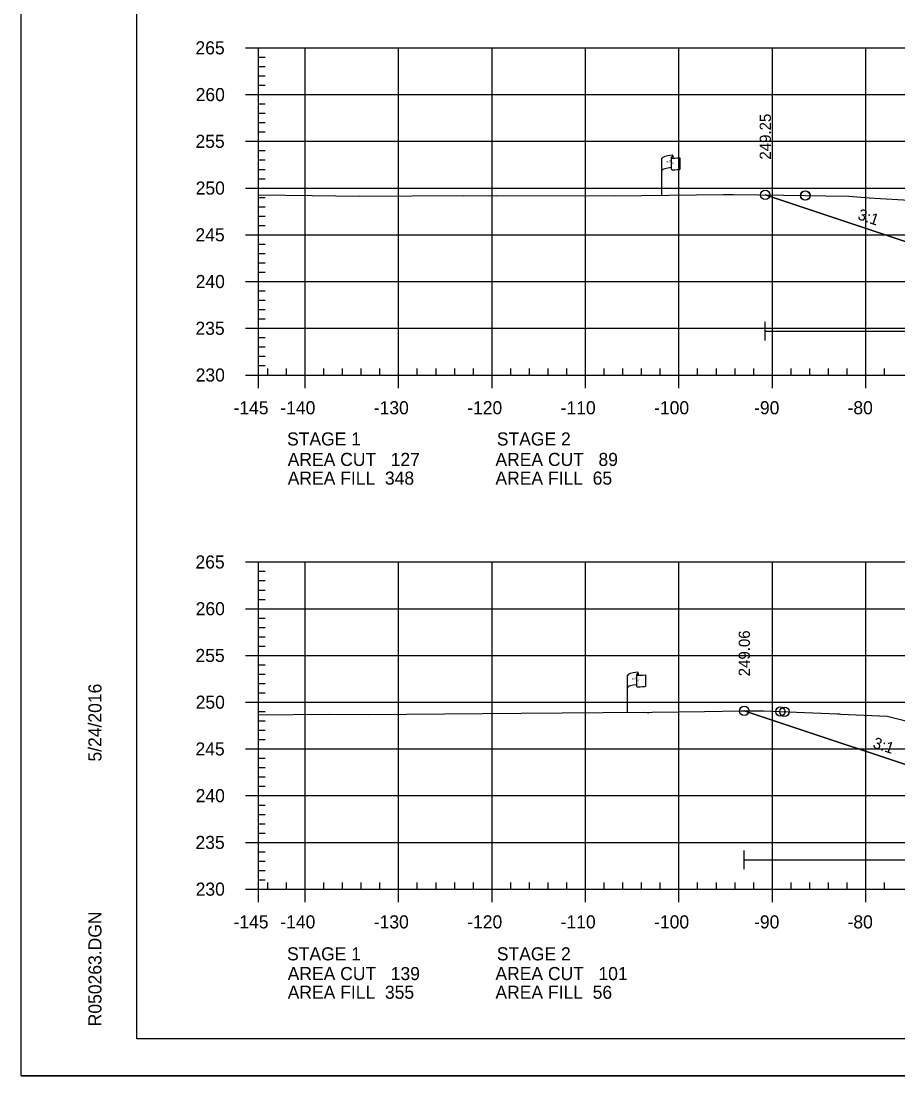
# Model space of a CAD drawing. Extents: x 1365647 to 1367999, y 387113 to 400173.
# Drawn here: x 1365723.7 to 1365817.5, y 398253 to 398365.8 of the extents above; entities that cross this region are included whole.
import ezdxf

# ---------------------------------------------------------------- set-up
doc = ezdxf.new("R2010")
doc.units = 0
for name, color, linetype in [('E_Existing ROW', 7, 'Continuous'), ('R_Axis', 7, 'Continuous'), ('R_Axis Annot', 7, 'Continuous'), ('R_Border', 7, 'Continuous'), ('R_Contours', 7, 'Continuous'), ('R_Exist Surface', 7, 'Continuous'), ('R_Fin Surface', 7, 'Continuous'), ('R_Fin Surface Annot', 7, 'Continuous'), ('R_Grid', 7, 'Continuous'), ('R_No Plot', 7, 'Continuous'), ('R_Water', 7, 'Continuous'), ('R_Xsect Elev', 7, 'Continuous')]:
    doc.layers.add(name, color=color, linetype=linetype)

msp = doc.modelspace()

# ---------------------------------------------------------------- linework, layer by layer
at = {"layer": 'E_Existing ROW'}
for p, q in [((1365793.44, 398351.38), (1365793.44, 398351.14)), ((1365792.27, 398347.18), (1365792.27, 398351.13)), ((1365793.27, 398351.23), (1365793.27, 398351.21)), ((1365793.27, 398351.21), (1365793.27, 398349.99)), ((1365794.2, 398351.19), (1365794.2, 398349.95)), ((1365788.57, 398291.87), (1365788.57, 398295.82)), ((1365789.56, 398295.91), (1365789.56, 398295.9)), ((1365789.56, 398295.9), (1365789.56, 398294.67)), ((1365789.73, 398296.07), (1365789.73, 398295.83)), ((1365790.5, 398295.87), (1365790.5, 398294.63))]:
    msp.add_line(p, q, dxfattribs=at)
for centre, radius, start, end in [((1365793.36, 398351.38), 0.0783, 263.0712, 93.9564), ((1365793.35, 398351.23), 0.078, 88.6458, 274.2828), ((1365793.35, 398349.99), 0.0783, 180, 273.9564), ((1365789.65, 398296.07), 0.0783, 263.0712, 93.9564), ((1365789.64, 398295.91), 0.078, 88.6458, 274.2828), ((1365789.64, 398294.67), 0.0783, 180, 273.9564)]:
    msp.add_arc(centre, radius, start, end, dxfattribs=at)
for centre, major_axis, ratio, start_param, end_param in [((1365793.86, 398351.17), (-1.58, -0.04), 0.19887, 5.030368, 6.283185), ((1365794.56, 398351.29), (-1.23, -0.13), 0.052933, 0.159456, 1.268315), ((1365793.85, 398349.86), (-1.58, -0.04), 0.19887, 5.083035, 6.194897), ((1365794.56, 398350.05), (-1.23, -0.13), 0.052933, 0.159456, 1.268315), ((1365790.15, 398295.86), (-1.58, -0.04), 0.19887, 5.030368, 6.283185), ((1365790.85, 398295.98), (-1.23, -0.13), 0.052933, 0.159456, 1.268315), ((1365790.14, 398294.54), (-1.58, -0.04), 0.19887, 5.083035, 6.194897), ((1365790.85, 398294.74), (-1.23, -0.13), 0.052933, 0.159456, 1.268315)]:
    msp.add_ellipse(centre, major_axis=major_axis, ratio=ratio, start_param=start_param, end_param=end_param, dxfattribs=at)
at = {"layer": 'R_Axis'}
for p, q in [((1365747.69, 398362.95), (1365749.09, 398362.95)), ((1365749.09, 398327.95), (1365749.09, 398362.95)), ((1365749.09, 398361.95), (1365749.79, 398361.95)), ((1365749.09, 398360.95), (1365749.79, 398360.95)), ((1365749.09, 398359.95), (1365749.79, 398359.95)), ((1365749.09, 398358.95), (1365749.79, 398358.95)), ((1365747.69, 398357.95), (1365749.09, 398357.95)), ((1365749.09, 398356.95), (1365749.79, 398356.95)), ((1365749.09, 398355.95), (1365749.79, 398355.95)), ((1365749.09, 398354.95), (1365749.79, 398354.95)), ((1365749.09, 398353.95), (1365749.79, 398353.95)), ((1365747.69, 398352.95), (1365749.09, 398352.95)), ((1365749.09, 398351.95), (1365749.79, 398351.95)), ((1365749.09, 398350.95), (1365749.79, 398350.95)), ((1365749.09, 398349.95), (1365749.79, 398349.95)), ((1365749.09, 398348.95), (1365749.79, 398348.95)), ((1365747.69, 398347.95), (1365749.09, 398347.95)), ((1365749.09, 398346.95), (1365749.79, 398346.95)), ((1365749.09, 398345.95), (1365749.79, 398345.95)), ((1365749.09, 398344.95), (1365749.79, 398344.95)), ((1365749.09, 398343.95), (1365749.79, 398343.95)), ((1365747.69, 398342.95), (1365749.09, 398342.95)), ((1365749.09, 398341.95), (1365749.79, 398341.95)), ((1365749.09, 398340.95), (1365749.79, 398340.95)), ((1365749.09, 398339.95), (1365749.79, 398339.95)), ((1365749.09, 398338.95), (1365749.79, 398338.95)), ((1365747.69, 398337.95), (1365749.09, 398337.95)), ((1365749.09, 398336.95), (1365749.79, 398336.95)), ((1365749.09, 398335.95), (1365749.79, 398335.95)), ((1365749.09, 398334.95), (1365749.79, 398334.95)), ((1365749.09, 398333.95), (1365749.79, 398333.95)), ((1365747.69, 398332.95), (1365749.09, 398332.95)), ((1365749.09, 398331.95), (1365749.79, 398331.95)), ((1365749.09, 398330.95), (1365749.79, 398330.95)), ((1365749.09, 398329.95), (1365749.79, 398329.95)), ((1365749.09, 398328.95), (1365749.79, 398328.95)), ((1365747.69, 398327.95), (1365749.09, 398327.95)), ((1365749.09, 398327.95), (1365749.09, 398328.65)), ((1365749.09, 398327.95), (1366039.09, 398327.95)), ((1365749.09, 398326.55), (1365749.09, 398327.95)), ((1365750.09, 398327.95), (1365750.09, 398328.65)), ((1365752.09, 398327.95), (1365752.09, 398328.65)), ((1365754.09, 398326.55), (1365754.09, 398327.95)), ((1365756.09, 398327.95), (1365756.09, 398328.65)), ((1365758.09, 398327.95), (1365758.09, 398328.65)), ((1365760.09, 398327.95), (1365760.09, 398328.65)), ((1365762.09, 398327.95), (1365762.09, 398328.65)), ((1365764.09, 398326.55), (1365764.09, 398327.95)), ((1365766.09, 398327.95), (1365766.09, 398328.65)), ((1365768.09, 398327.95), (1365768.09, 398328.65)), ((1365770.09, 398327.95), (1365770.09, 398328.65)), ((1365772.09, 398327.95), (1365772.09, 398328.65)), ((1365774.09, 398326.55), (1365774.09, 398327.95)), ((1365776.09, 398327.95), (1365776.09, 398328.65)), ((1365778.09, 398327.95), (1365778.09, 398328.65)), ((1365780.09, 398327.95), (1365780.09, 398328.65)), ((1365782.09, 398327.95), (1365782.09, 398328.65)), ((1365784.09, 398326.55), (1365784.09, 398327.95)), ((1365786.09, 398327.95), (1365786.09, 398328.65)), ((1365788.09, 398327.95), (1365788.09, 398328.65)), ((1365790.09, 398327.95), (1365790.09, 398328.65)), ((1365792.09, 398327.95), (1365792.09, 398328.65)), ((1365794.09, 398326.55), (1365794.09, 398327.95)), ((1365796.09, 398327.95), (1365796.09, 398328.65)), ((1365798.09, 398327.95), (1365798.09, 398328.65)), ((1365800.09, 398327.95), (1365800.09, 398328.65)), ((1365802.09, 398327.95), (1365802.09, 398328.65)), ((1365804.09, 398326.55), (1365804.09, 398327.95)), ((1365806.09, 398327.95), (1365806.09, 398328.65)), ((1365808.09, 398327.95), (1365808.09, 398328.65)), ((1365810.09, 398327.95), (1365810.09, 398328.65)), ((1365812.09, 398327.95), (1365812.09, 398328.65)), ((1365814.09, 398326.55), (1365814.09, 398327.95)), ((1365816.09, 398327.95), (1365816.09, 398328.65)), ((1365747.69, 398307.95), (1365749.09, 398307.95)), ((1365749.09, 398272.95), (1365749.09, 398307.95)), ((1365749.09, 398306.95), (1365749.79, 398306.95)), ((1365749.09, 398305.95), (1365749.79, 398305.95)), ((1365749.09, 398304.95), (1365749.79, 398304.95)), ((1365747.69, 398302.95), (1365749.09, 398302.95)), ((1365749.09, 398303.95), (1365749.79, 398303.95)), ((1365749.09, 398301.95), (1365749.79, 398301.95)), ((1365749.09, 398300.95), (1365749.79, 398300.95)), ((1365749.09, 398299.95), (1365749.79, 398299.95)), ((1365749.09, 398298.95), (1365749.79, 398298.95)), ((1365747.69, 398297.95), (1365749.09, 398297.95)), ((1365749.09, 398296.95), (1365749.79, 398296.95)), ((1365749.09, 398295.95), (1365749.79, 398295.95)), ((1365749.09, 398294.95), (1365749.79, 398294.95)), ((1365749.09, 398293.95), (1365749.79, 398293.95)), ((1365747.69, 398292.95), (1365749.09, 398292.95)), ((1365749.09, 398291.95), (1365749.79, 398291.95)), ((1365749.09, 398290.95), (1365749.79, 398290.95)), ((1365749.09, 398289.95), (1365749.79, 398289.95)), ((1365749.09, 398288.95), (1365749.79, 398288.95)), ((1365747.69, 398287.95), (1365749.09, 398287.95)), ((1365749.09, 398286.95), (1365749.79, 398286.95)), ((1365749.09, 398285.95), (1365749.79, 398285.95)), ((1365749.09, 398284.95), (1365749.79, 398284.95)), ((1365749.09, 398283.95), (1365749.79, 398283.95)), ((1365747.69, 398282.95), (1365749.09, 398282.95)), ((1365749.09, 398281.95), (1365749.79, 398281.95)), ((1365749.09, 398280.95), (1365749.79, 398280.95)), ((1365749.09, 398279.95), (1365749.79, 398279.95)), ((1365749.09, 398278.95), (1365749.79, 398278.95)), ((1365747.69, 398277.95), (1365749.09, 398277.95)), ((1365749.09, 398276.95), (1365749.79, 398276.95)), ((1365749.09, 398275.95), (1365749.79, 398275.95)), ((1365749.09, 398274.95), (1365749.79, 398274.95)), ((1365749.09, 398273.95), (1365749.79, 398273.95)), ((1365749.09, 398272.95), (1365749.09, 398273.65)), ((1365750.09, 398272.95), (1365750.09, 398273.65)), ((1365752.09, 398272.95), (1365752.09, 398273.65)), ((1365756.09, 398272.95), (1365756.09, 398273.65)), ((1365758.09, 398272.95), (1365758.09, 398273.65)), ((1365760.09, 398272.95), (1365760.09, 398273.65)), ((1365762.09, 398272.95), (1365762.09, 398273.65)), ((1365766.09, 398272.95), (1365766.09, 398273.65)), ((1365768.09, 398272.95), (1365768.09, 398273.65)), ((1365770.09, 398272.95), (1365770.09, 398273.65)), ((1365772.09, 398272.95), (1365772.09, 398273.65)), ((1365776.09, 398272.95), (1365776.09, 398273.65)), ((1365778.09, 398272.95), (1365778.09, 398273.65)), ((1365780.09, 398272.95), (1365780.09, 398273.65)), ((1365782.09, 398272.95), (1365782.09, 398273.65)), ((1365786.09, 398272.95), (1365786.09, 398273.65)), ((1365788.09, 398272.95), (1365788.09, 398273.65)), ((1365790.09, 398272.95), (1365790.09, 398273.65)), ((1365792.09, 398272.95), (1365792.09, 398273.65)), ((1365796.09, 398272.95), (1365796.09, 398273.65)), ((1365798.09, 398272.95), (1365798.09, 398273.65)), ((1365800.09, 398272.95), (1365800.09, 398273.65)), ((1365802.09, 398272.95), (1365802.09, 398273.65)), ((1365806.09, 398272.95), (1365806.09, 398273.65)), ((1365808.09, 398272.95), (1365808.09, 398273.65)), ((1365810.09, 398272.95), (1365810.09, 398273.65)), ((1365812.09, 398272.95), (1365812.09, 398273.65)), ((1365816.09, 398272.95), (1365816.09, 398273.65)), ((1365747.69, 398272.95), (1365749.09, 398272.95)), ((1365749.09, 398272.95), (1366039.09, 398272.95)), ((1365749.09, 398271.55), (1365749.09, 398272.95)), ((1365754.09, 398271.55), (1365754.09, 398272.95)), ((1365764.09, 398271.55), (1365764.09, 398272.95)), ((1365774.09, 398271.55), (1365774.09, 398272.95)), ((1365784.09, 398271.55), (1365784.09, 398272.95)), ((1365794.09, 398271.55), (1365794.09, 398272.95)), ((1365804.09, 398271.55), (1365804.09, 398272.95)), ((1365814.09, 398271.55), (1365814.09, 398272.95))]:
    msp.add_line(p, q, dxfattribs=at)
at = {"layer": 'R_Border'}
for p, q in [((1365736.09, 398256.95), (1365736.09, 398462.41)), ((1365736.09, 398256.95), (1365736.09, 398256.95)), ((1366052.27, 398256.95), (1365736.09, 398256.95))]:
    msp.add_line(p, q, dxfattribs=at)
at = {"layer": 'R_Contours'}
for points in [[(1365803.33, 398347.21), (1365805.33, 398347.18), (1365809.78, 398347.11), (1365812.27, 398347.08), (1365814.45, 398346.9), (1365819.34, 398346.61), (1365824.19, 398345.08), (1365825.71, 398344.62), (1365827.59, 398344.22), (1365834.3, 398342.92), (1365825.24, 398339.9)], [(1365801.08, 398292.02), (1365803.15, 398292.01), (1365811.07, 398291.7), (1365811.26, 398291.69), (1365811.42, 398291.68), (1365816.37, 398291.45), (1365822.35, 398289.95), (1365827.09, 398288.96), (1365832.64, 398287.71), (1365834.15, 398287.4), (1365824.55, 398284.2)]]:
    msp.add_lwpolyline(points, close=True, dxfattribs=at)
at = {"layer": 'R_Exist Surface'}
for points in [[(1365749.09, 398347.22), (1365754.84, 398347.16), (1365759.91, 398347.08), (1365771.08, 398347.14), (1365773.74, 398347.12), (1365774.57, 398347.14), (1365787.14, 398347.11), (1365798.87, 398347.27), (1365799.27, 398347.27), (1365799.92, 398347.26), (1365805.33, 398347.18), (1365809.78, 398347.11), (1365812.27, 398347.08), (1365814.45, 398346.9), (1365819.34, 398346.61)], [(1365749.09, 398291.59), (1365756.55, 398291.66), (1365760.83, 398291.65), (1365777.19, 398291.77), (1365790.35, 398291.88), (1365790.69, 398291.85), (1365790.88, 398291.84), (1365791.23, 398291.88), (1365796.84, 398291.95), (1365800.65, 398292.02), (1365803.15, 398292.01), (1365811.07, 398291.7), (1365811.26, 398291.69), (1365811.42, 398291.68), (1365816.37, 398291.45), (1365822.35, 398289.95)]]:
    msp.add_lwpolyline(points, dxfattribs=at)
at = {"layer": 'R_Fin Surface'}
for points in [[(1365803.33, 398347.21), (1365825.24, 398339.9), (1365834.59, 398343.02), (1365835.17, 398343.12), (1365856.59, 398346.69), (1365862.59, 398347.27), (1365864.59, 398347.47), (1365894.09, 398350.36), (1365923.59, 398353.25), (1365925.59, 398353.45), (1365931.59, 398354.04), (1365945.36, 398351.74), (1365953.59, 398350.37), (1365983.57, 398340.38), (1366005.6, 398347.72)], [(1365801.08, 398292.02), (1365824.55, 398284.2), (1365834.59, 398287.54), (1365835.17, 398287.64), (1365856.59, 398291.21), (1365862.59, 398291.8), (1365864.59, 398292), (1365894.09, 398294.89), (1365923.59, 398297.78), (1365925.59, 398297.97), (1365931.59, 398298.56), (1365945.36, 398296.27), (1365953.59, 398294.89), (1365983.41, 398284.95), (1366005.4, 398292.28)]]:
    msp.add_lwpolyline(points, dxfattribs=at)
at = {"layer": 'R_Grid'}
for p, q in [((1365749.09, 398362.95), (1366039.09, 398362.95)), ((1365749.09, 398327.95), (1365749.09, 398362.95)), ((1365754.09, 398327.95), (1365754.09, 398362.95)), ((1365764.09, 398327.95), (1365764.09, 398362.95)), ((1365774.09, 398327.95), (1365774.09, 398362.95)), ((1365784.09, 398327.95), (1365784.09, 398362.95)), ((1365794.09, 398327.95), (1365794.09, 398362.95)), ((1365804.09, 398327.95), (1365804.09, 398362.95)), ((1365814.09, 398327.95), (1365814.09, 398362.95)), ((1365749.09, 398357.95), (1366039.09, 398357.95)), ((1365749.09, 398352.95), (1366039.09, 398352.95)), ((1365749.09, 398347.95), (1366039.09, 398347.95)), ((1365749.09, 398342.95), (1366039.09, 398342.95)), ((1365749.09, 398337.95), (1366039.09, 398337.95)), ((1365749.09, 398332.95), (1366039.09, 398332.95)), ((1365749.09, 398327.95), (1366039.09, 398327.95)), ((1365749.09, 398307.95), (1366039.09, 398307.95)), ((1365749.09, 398272.95), (1365749.09, 398307.95)), ((1365754.09, 398272.95), (1365754.09, 398307.95)), ((1365764.09, 398272.95), (1365764.09, 398307.95)), ((1365774.09, 398272.95), (1365774.09, 398307.95)), ((1365784.09, 398272.95), (1365784.09, 398307.95)), ((1365794.09, 398272.95), (1365794.09, 398307.95)), ((1365804.09, 398272.95), (1365804.09, 398307.95)), ((1365814.09, 398272.95), (1365814.09, 398307.95)), ((1365749.09, 398302.95), (1366039.09, 398302.95)), ((1365749.09, 398297.95), (1366039.09, 398297.95)), ((1365749.09, 398292.95), (1366039.09, 398292.95)), ((1365749.09, 398287.95), (1366039.09, 398287.95)), ((1365749.09, 398282.95), (1366039.09, 398282.95)), ((1365749.09, 398277.95), (1366039.09, 398277.95)), ((1365749.09, 398272.95), (1366039.09, 398272.95))]:
    msp.add_line(p, q, dxfattribs=at)
at = {"layer": 'R_No Plot'}
msp.add_line((1365723.69, 398252.98), (1366057.03, 398252.98), dxfattribs=at)
msp.add_lwpolyline([(1365723.69, 398466.31), (1366057.03, 398466.31), (1366057.03, 398252.97), (1365723.69, 398252.97)], close=True, dxfattribs=at)
for centre in [(1365803.33, 398347.21), (1365807.59, 398347.15), (1365807.63, 398347.15), (1365801.08, 398292.02), (1365804.94, 398291.94), (1365805.39, 398291.92)]:
    msp.add_circle(centre, 0.5, dxfattribs=at)
at = {"layer": 'R_Water'}
for p, q in [((1365803.33, 398331.63), (1365803.33, 398333.63)), ((1365803.33, 398332.63), (1365879.66, 398332.63)), ((1365801.08, 398275.08), (1365801.08, 398277.08)), ((1365801.08, 398276.08), (1365879.01, 398276.08))]:
    msp.add_line(p, q, dxfattribs=at)

# ---------------------------------------------------------------- texts
at = {"layer": 'E_Existing ROW'}
for s, height, rotation, p in [('R ', 0.2, 9.9884, (1365792.79, 398350.63)), (' O', 0.2, 9.9884, (1365792.94, 398350.68)), ('W', 0.2, 351.1788, (1365793.27, 398350.51)), ('DWB 11-9-07', 0.001, 90, (1365793.44, 398351.14)), ('DWB 11-9-07', 0.001, 5.0717, (1365794.19, 398349.95)), ('DWB 11-9-07', 0.001, 90, (1365792.27, 398347.18)), ('R ', 0.2, 9.9884, (1365789.08, 398295.32)), (' O', 0.2, 9.9884, (1365789.23, 398295.36)), ('W', 0.2, 351.1788, (1365789.56, 398295.2)), ('DWB 11-9-07', 0.001, 90, (1365789.73, 398295.83)), ('DWB 11-9-07', 0.001, 5.0717, (1365790.49, 398294.63)), ('DWB 11-9-07', 0.001, 90, (1365788.56, 398291.87))]:
    msp.add_text(s, height=height, rotation=rotation, dxfattribs=at).set_placement(p)
at = {"layer": 'R_Axis Annot'}
for s, p in [('265', (1365742.35, 398362.25)), ('260', (1365742.37, 398357.25)), ('255', (1365742.35, 398352.25)), ('250', (1365742.37, 398347.25)), ('245', (1365742.35, 398342.25)), ('240', (1365742.37, 398337.25)), ('235', (1365742.35, 398332.25)), ('230', (1365742.37, 398327.25)), ('-145', (1365746.42, 398323.75)), ('-140', (1365751.43, 398323.75)), ('-130', (1365761.43, 398323.75)), ('-120', (1365771.43, 398323.75)), ('-110', (1365781.43, 398323.75)), ('-100', (1365791.43, 398323.75)), ('-90', (1365802.13, 398323.75)), ('-80', (1365812.13, 398323.75)), ('STAGE 1', (1365752.15, 398320.41)), ('STAGE 2', (1365774.6, 398320.41)), ('AREA CUT   127', (1365752.22, 398318.22)), ('AREA CUT   89', (1365774.45, 398318.22)), ('AREA FILL  348', (1365752.22, 398316.22)), ('AREA FILL  65', (1365774.45, 398316.22)), ('265', (1365742.35, 398307.25)), ('260', (1365742.37, 398302.25)), ('255', (1365742.35, 398297.25)), ('250', (1365742.37, 398292.25)), ('245', (1365742.35, 398287.25)), ('240', (1365742.37, 398282.25)), ('235', (1365742.35, 398277.25)), ('230', (1365742.37, 398272.25)), ('-145', (1365746.42, 398268.75)), ('-140', (1365751.43, 398268.75)), ('-130', (1365761.43, 398268.75)), ('-120', (1365771.43, 398268.75)), ('-110', (1365781.43, 398268.75)), ('-100', (1365791.43, 398268.75)), ('-90', (1365802.13, 398268.75)), ('-80', (1365812.13, 398268.75)), ('STAGE 1', (1365752.15, 398265.33)), ('STAGE 2', (1365774.6, 398265.33)), ('AREA CUT   139', (1365752.22, 398263.22)), ('AREA CUT   101', (1365774.45, 398263.22)), ('AREA FILL  355', (1365752.22, 398261.22)), ('AREA FILL  56', (1365774.45, 398261.22))]:
    msp.add_text(s, height=1.4, dxfattribs=at).set_placement(p)
at = {"layer": 'R_Border'}
for s, p in [('5/24/2016', (1365732.29, 398286.6)), ('R050263.DGN', (1365732.29, 398258.28))]:
    msp.add_text(s, height=1.4, rotation=90, dxfattribs=at).set_placement(p)
at = {"layer": 'R_Fin Surface Annot'}
for p in [(1365813.13, 398344.63), (1365814.75, 398288.11)]:
    msp.add_text('3:1', height=1.2, rotation=341.5651, dxfattribs=at).set_placement(p)
at = {"layer": 'R_Xsect Elev'}
for s, p in [('249.25', (1365803.93, 398350.99)), ('249.06', (1365801.68, 398295.72))]:
    msp.add_text(s, height=1.2, rotation=90, dxfattribs=at).set_placement(p)

doc.saveas('drawing.dxf')
